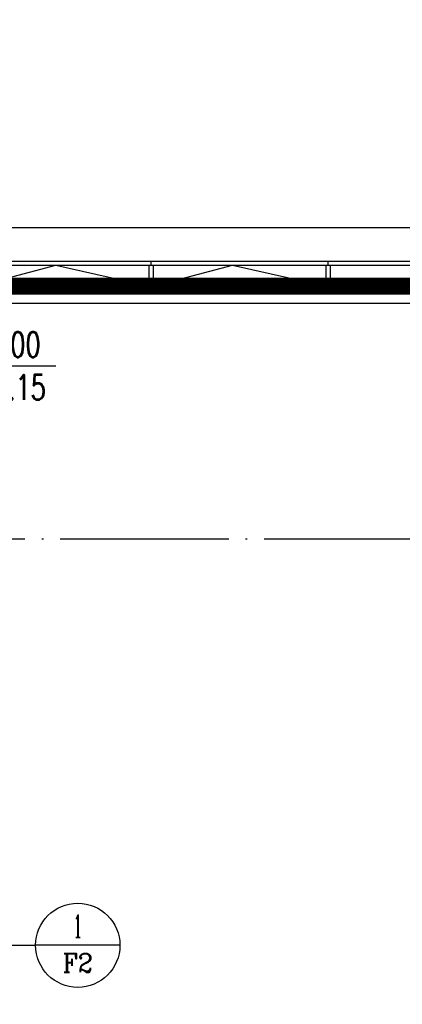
# Model space of a CAD drawing. Extents: x 797781 to 1255204, y 21234 to 1024248.
# Tile 356 of 656: x 957947 to 962488, y 386395 to 398091. Entities that reach past the tile are written whole.
import ezdxf
from ezdxf.enums import TextEntityAlignment as Align

# ---------------------------------------------------------------- set-up
doc = ezdxf.new("R2010")
doc.units = 0
doc.header["$LTSCALE"] = 1000
doc.header["$MEASUREMENT"] = 0
doc.linetypes.add('230303生产综合楼-平面图_t8$0$DOTE', pattern=[2.42, 2, -0.2, 0.02, -0.2])
doc.linetypes.add('__DASH', pattern=[0.35, 0.25, -0.1])
for name, color, linetype in [('230303生产综合楼-平面图_t8$0$3T_WOOD', 21, 'Continuous'), ('230303生产综合楼-平面图_t8$0$CURTWALL', 4, 'Continuous'), ('230303生产综合楼-平面图_t8$0$DIM_IDEN', 3, 'Continuous'), ('230303生产综合楼-平面图_t8$0$DOTE', 1, '230303生产综合楼-平面图_t8$0$DOTE'), ('230303生产综合楼-平面图_t8$0$PUB_HATCH', 8, 'Continuous'), ('230303生产综合楼-平面图_t8$0$看线', 115, 'Continuous'), ('DIM_LEAD', 3, 'Continuous'), ('PUB_TEXT', 7, 'Continuous')]:
    doc.layers.add(name, color=color, linetype=linetype)
doc.styles.add('230303生产综合楼-平面图_t8$0$_TCH_DIM', font='SIMPLEX', dxfattribs={"bigfont": 'GBCBIG'})
doc.styles.add('230303生产综合楼-平面图_t8$0$_TCH_LABEL', font='COMPLEX', dxfattribs={"bigfont": 'GBCBIG'})
doc.styles.add('_TCH_DIM', font='SIMPLEX', dxfattribs={"bigfont": 'GBCBIG'})

# ---------------------------------------------------------------- blocks, each defined once
blk = doc.blocks.new('AQ3')
at = {"color": 6, "linetype": '__DASH', "ltscale": 4, "const_width": 200}
blk.add_lwpolyline([(1087271, 374618), (1087271, 380268), (1112806, 377618), (1180371, 377618), (1180371, 374618)], dxfattribs=at)
blk = doc.blocks.new('3FRD')
at = {"layer": 'DIM_LEAD'}
blk.add_line((1099000.2, 375250.4), (1100480.2, 375250.4), dxfattribs=at)
at = {"layer": 'PUB_TEXT', "style": '_TCH_DIM', "width": 0.705882}
for s, p in [('400x200', (1099065.2, 375355.4)), ('h+3.15', (1099325.2, 374847.9))]:
    blk.add_text(s, height=297.5, dxfattribs=at).set_placement(p)
blk = doc.blocks.new('230303生产综合楼-平面图_t8$0$3WLGJ')
at = {"layer": '230303生产综合楼-平面图_t8$0$3T_WOOD'}
for points in [[(1082891, 195322), (1082841, 195322), (1082841, 195572), (1082891, 195572)], [(1084991, 195322), (1084941, 195322), (1084941, 195572), (1084991, 195572)]]:
    blk.add_lwpolyline(points, close=True, dxfattribs=at)
for points in [[(1082866, 195572), (1082866, 195622)], [(1084966, 195572), (1084966, 195622)]]:
    blk.add_lwpolyline(points, dxfattribs=at)

msp = doc.modelspace()

# ---------------------------------------------------------------- linework, layer by layer
at = {"layer": '230303生产综合楼-平面图_t8$0$CURTWALL'}
for points in [[(925908, 371824.2), (921708, 371824.2), (895858, 374504.1), (895858, 397907.4), (921708, 395224.2), (989558, 395224.2), (989558, 371824.2), (959455.5, 371824.2)], [(925908, 371874.2), (921710.6, 371874.2), (895908, 374549.2), (895908, 397852), (921705.4, 395174.2), (989508, 395174.2), (989508, 371874.2), (959455.5, 371874.2)], [(925908, 372124.2), (921723.5, 372124.2), (896158, 374774.6), (896158, 397574.7), (921692.5, 394924.2), (989258, 394924.2), (989258, 372124.2), (959455.5, 372124.2)], [(957433, 394924.2), (958374.8, 395174.2), (959483, 394924.2)], [(959533, 394924.2), (960474.8, 395174.2), (961583, 394924.2)]]:
    msp.add_lwpolyline(points, dxfattribs=at)
at = {"layer": '230303生产综合楼-平面图_t8$0$DIM_IDEN'}
for p in [(956938, 387096.4), (959136.3, 387096.4)]:
    msp.add_line(p, (958136.3, 387096.4), dxfattribs=at)
msp.add_circle((958636.3, 387096.4), 500, dxfattribs=at)
at = {"layer": '230303生产综合楼-平面图_t8$0$DOTE'}
msp.add_line((895508, 391924.2), (989908, 391924.2), dxfattribs=at)
at = {"layer": '230303生产综合楼-平面图_t8$0$PUB_HATCH', "color": 8}
msp.add_lwpolyline([(896358, 381424.2), (896358, 397352.9), (921682.1, 394724.2), (989058, 394724.2), (989058, 381424.2)], dxfattribs=at)
at = {"layer": '230303生产综合楼-平面图_t8$0$看线'}
msp.add_lwpolyline([(895458, 398351.7), (921394.7, 395624.2), (989958, 395624.2), (989958, 371424.2), (921321.3, 371424.2), (895458, 374144)], close=True, dxfattribs=at)

# ---------------------------------------------------------------- block references
for name, p in [('230303生产综合楼-平面图_t8$0$3WLGJ', (-123358.3, 199602.3)), ('AQ3', (-191113.3, 17306.7)), ('3FRD', (-142102.7, 18728))]:
    msp.add_blockref(name, p)

# ---------------------------------------------------------------- texts
at = {"layer": 'PUB_TEXT', "style": '230303生产综合楼-平面图_t8$0$_TCH_DIM'}
msp.add_text('电动挡烟垂壁', height=357.45, dxfattribs=at).set_placement((955194.9, 387300.5))
at = {"layer": 'PUB_TEXT', "style": '230303生产综合楼-平面图_t8$0$_TCH_LABEL'}
for s, height, p, p2 in [('1', 267.7, (958578.9, 387188), (958693.6, 387188)), ('F2', 219.66, (958458.5, 386777.6), (958814.1, 386777.6))]:
    msp.add_text(s, height=height, dxfattribs=at).set_placement(p, p2, align=Align.FIT)

doc.saveas('drawing.dxf')
